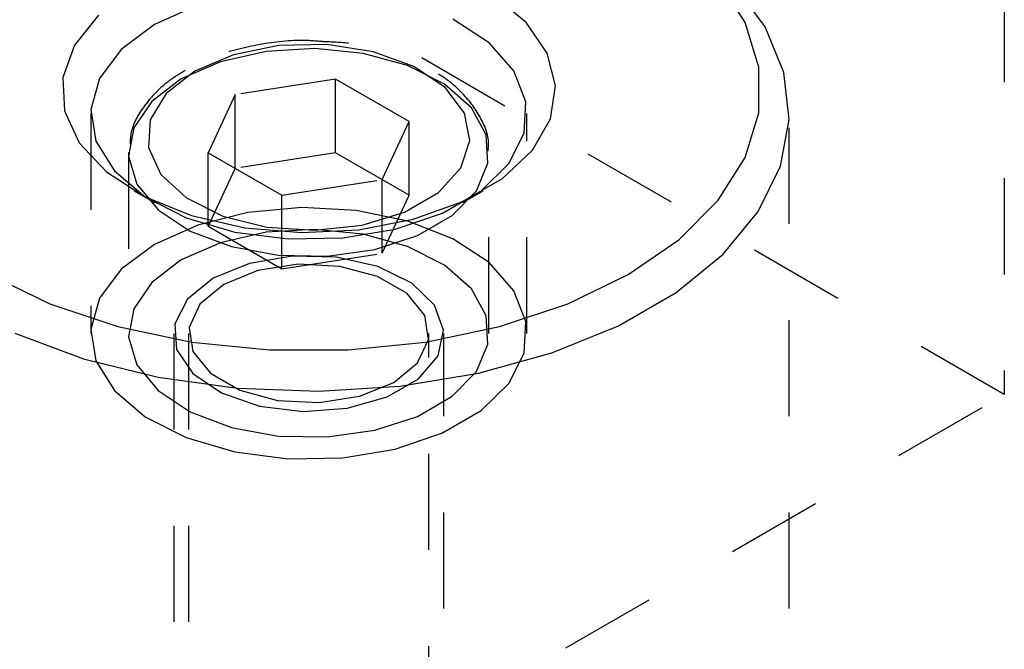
# Model space of a CAD drawing. Header units: inches. Extents: x 1907 to 2452, y -210 to -54.
# Tile 387 of 656: x 1992.17 to 1993.195, y -187.366 to -186.711. Entities that reach past the tile are written whole.
import ezdxf

# ---------------------------------------------------------------- set-up
doc = ezdxf.new("R2010")
doc.units = ezdxf.units.IN
doc.header["$LTSCALE"] = 0.5
doc.header["$MEASUREMENT"] = 0
doc.linetypes.add('HIDDEN', pattern=[0.225, 0.15, -0.075])
doc.layers.add('SID-M-H', color=4, linetype='HIDDEN')

msp = doc.modelspace()

# ---------------------------------------------------------------- linework, layer by layer
at = {"layer": 'SID-M-H'}
for p, q in [((1993.19456, -185.87613), (1993.19456, -187.10094)), ((1993.19456, -187.10094), (1991.78034, -186.28454)), ((1992.92473, -186.71408), (1992.89671, -186.66964)), ((1992.94561, -186.71844), (1992.91233, -186.67341)), ((1992.69684, -186.71393), (1992.66263, -186.68572)), ((1992.35526, -186.69607), (1992.31032, -186.71619)), ((1992.25212, -186.70646), (1992.22691, -186.73766)), ((1992.65839, -186.73518), (1992.62078, -186.71056)), ((1992.31032, -186.71619), (1992.27547, -186.74213)), ((1992.71886, -186.74592), (1992.69684, -186.71393)), ((1992.93896, -186.76066), (1992.92473, -186.71408)), ((1992.96524, -186.76607), (1992.94561, -186.71844)), ((1992.22691, -186.73766), (1992.21485, -186.77138)), ((1992.27547, -186.74213), (1992.25288, -186.77226)), ((1992.43955, -186.73811), (1992.39233, -186.74764)), ((1992.47715, -186.74119), (1992.42635, -186.74421)), ((1992.48954, -186.73703), (1992.43955, -186.73811)), ((1992.52747, -186.7462), (1992.47715, -186.74119)), ((1992.53785, -186.7445), (1992.48954, -186.73703)), ((1992.6842, -186.76444), (1992.65839, -186.73518)), ((1992.39233, -186.74764), (1992.35208, -186.76479)), ((1992.42635, -186.74421), (1992.37885, -186.75502)), ((1992.57358, -186.75886), (1992.52747, -186.7462)), ((1992.58021, -186.75987), (1992.53785, -186.7445)), ((1992.72751, -186.77999), (1992.71886, -186.74592)), ((1992.37885, -186.75502), (1992.33816, -186.77283)), ((1992.61207, -186.77823), (1992.57358, -186.75886)), ((1992.61284, -186.78175), (1992.58021, -186.75987)), ((1992.93896, -186.80795), (1992.93896, -186.76066)), ((1992.21485, -186.77138), (1992.21659, -186.80579)), ((1992.25288, -186.77226), (1992.24399, -186.80469)), ((1992.33816, -186.77283), (1992.30731, -186.79632)), ((1992.35208, -186.76479), (1992.32238, -186.78803)), ((1992.69661, -186.79647), (1992.6842, -186.76444)), ((1992.97063, -186.81493), (1992.96524, -186.76607)), ((1992.49876, -186.77293), (1992.3942, -186.78911)), ((1992.57531, -186.81712), (1992.49876, -186.77293)), ((1992.49876, -186.84948), (1992.49876, -186.77293)), ((1992.64007, -186.80288), (1992.61207, -186.77823)), ((1992.63284, -186.80822), (1992.61284, -186.78175)), ((1992.72231, -186.81429), (1992.72751, -186.77999)), ((1992.32238, -186.78803), (1992.30586, -186.81528)), ((1992.3942, -186.78911), (1992.36618, -186.84947)), ((1992.3942, -186.86566), (1992.3942, -186.78911)), ((1992.30731, -186.79632), (1992.28858, -186.82374)), ((1992.65552, -186.83098), (1992.64007, -186.80288)), ((1992.69482, -186.82929), (1992.69661, -186.79647)), ((1992.21659, -186.80579), (1992.23202, -186.83905)), ((1992.24388, -186.8088), (1992.24388, -187.03743)), ((1992.24399, -186.80469), (1992.24934, -186.83737)), ((1992.63844, -186.83692), (1992.63284, -186.80822)), ((1992.69762, -187.03743), (1992.69762, -186.8088)), ((1992.92473, -186.85453), (1992.93896, -186.80795)), ((1992.97075, -188.72359), (1992.97075, -186.8088)), ((1992.28858, -186.82374), (1992.28336, -186.85306)), ((1992.30586, -186.81528), (1992.30399, -186.84414)), ((1992.54729, -186.87748), (1992.57531, -186.81712)), ((1992.57531, -186.89367), (1992.57531, -186.81712)), ((1992.70355, -186.84697), (1992.72231, -186.81429)), ((1992.96165, -186.86361), (1992.97063, -186.81493)), ((1992.65726, -186.86044), (1992.65552, -186.83098)), ((1992.67896, -186.86081), (1992.69482, -186.82929)), ((1992.23202, -186.83905), (1992.26033, -186.86936)), ((1992.24934, -186.83737), (1992.2686, -186.86826)), ((1992.30399, -186.84414), (1992.31693, -186.87204)), ((1992.62914, -186.86529), (1992.63844, -186.83692)), ((1992.28325, -186.84937), (1992.28325, -187.03743)), ((1992.28336, -186.85306), (1992.29203, -186.88211)), ((1992.36618, -186.84947), (1992.44273, -186.89366)), ((1992.36618, -186.92602), (1992.36618, -186.84947)), ((1992.49876, -186.84948), (1992.3942, -186.86566)), ((1992.57531, -186.89367), (1992.49876, -186.84948)), ((1992.65825, -187.03743), (1992.65825, -186.84937)), ((1992.67224, -186.87628), (1992.70355, -186.84697)), ((1992.89671, -186.89897), (1992.92473, -186.85453)), ((1992.64517, -186.88908), (1992.65726, -186.86044)), ((1992.65001, -186.88907), (1992.67896, -186.86081)), ((1992.93854, -186.91071), (1992.96165, -186.86361)), ((1992.26033, -186.86936), (1992.29998, -186.89508)), ((1992.2686, -186.86826), (1992.30057, -186.89541)), ((1992.31693, -186.87204), (1992.34355, -186.89649)), ((1992.3942, -186.86566), (1992.36618, -186.92602)), ((1992.60577, -186.89082), (1992.62914, -186.86529)), ((1992.29203, -186.88211), (1992.31396, -186.90873)), ((1992.44273, -186.89366), (1992.54729, -186.87748)), ((1992.54729, -186.95404), (1992.54729, -186.87748)), ((1992.63007, -186.90062), (1992.67224, -186.87628)), ((1992.28908, -186.88914), (1992.3103, -186.90139)), ((1992.29998, -186.89508), (1992.34884, -186.91483)), ((1992.30057, -186.89541), (1992.34323, -186.91712)), ((1992.44273, -186.97021), (1992.44273, -186.89366)), ((1992.54729, -186.95404), (1992.57531, -186.89367)), ((1992.5704, -186.91124), (1992.60577, -186.89082)), ((1992.6098, -186.91229), (1992.65001, -186.88907)), ((1992.62015, -186.91477), (1992.64517, -186.88908)), ((1992.63119, -186.90139), (1992.65241, -186.88914)), ((1992.34355, -186.89649), (1992.38146, -186.91532)), ((1992.5793, -186.9187), (1992.63007, -186.90062)), ((1992.85575, -186.93993), (1992.89671, -186.89897)), ((1992.31396, -186.90873), (1992.34752, -186.93095)), ((1992.34884, -186.91483), (1992.40426, -186.92754)), ((1992.40745, -186.91166), (1992.35526, -186.9247)), ((1992.38146, -186.91532), (1992.42731, -186.92687)), ((1992.46362, -186.90653), (1992.40745, -186.91166)), ((1992.52024, -186.90962), (1992.46362, -186.90653)), ((1992.57374, -186.92074), (1992.52024, -186.90962)), ((1992.52617, -186.92474), (1992.5704, -186.91124)), ((1992.56085, -186.929), (1992.6098, -186.91229)), ((1992.58404, -186.93562), (1992.62015, -186.91477)), ((1992.90198, -186.95489), (1992.93854, -186.91071)), ((1992.35526, -186.9247), (1992.31032, -186.94482)), ((1992.34323, -186.91712), (1992.3939, -186.93203)), ((1992.36618, -186.92602), (1992.44273, -186.97021)), ((1992.47702, -186.93011), (1992.52617, -186.92474)), ((1992.52269, -186.92953), (1992.5793, -186.9187)), ((1992.62078, -186.93919), (1992.57374, -186.92074)), ((1992.34752, -186.93095), (1992.39022, -186.94712)), ((1992.42635, -186.93227), (1992.37885, -186.94308)), ((1992.3939, -186.93203), (1992.4494, -186.93919)), ((1992.40426, -186.92754), (1992.46327, -186.93253)), ((1992.47715, -186.92925), (1992.42635, -186.93227)), ((1992.42731, -186.92687), (1992.47702, -186.93011)), ((1992.46327, -186.93253), (1992.52269, -186.92953)), ((1992.52747, -186.93426), (1992.47715, -186.92925)), ((1992.50624, -186.93816), (1992.56085, -186.929)), ((1992.57358, -186.94692), (1992.52747, -186.93426)), ((1992.53953, -186.95006), (1992.58404, -186.93562)), ((1992.31032, -186.94482), (1992.27547, -186.97076)), ((1992.37885, -186.94308), (1992.33816, -186.96089)), ((1992.4494, -186.93919), (1992.50624, -186.93816)), ((1992.61207, -186.96629), (1992.57358, -186.94692)), ((1992.65839, -186.96382), (1992.62078, -186.93919)), ((1992.80309, -186.97616), (1992.85575, -186.93993)), ((1992.39022, -186.94712), (1992.43889, -186.95604)), ((1992.45337, -186.95694), (1992.40904, -186.96456)), ((1992.43889, -186.95604), (1992.48992, -186.95704)), ((1992.44273, -186.97021), (1992.54729, -186.95404)), ((1992.49958, -186.95805), (1992.45337, -186.95694)), ((1992.48992, -186.95704), (1992.53953, -186.95006)), ((1992.85301, -186.99486), (1992.90198, -186.95489)), ((1992.33816, -186.96089), (1992.30731, -186.98438)), ((1992.40904, -186.96456), (1992.3714, -186.98008)), ((1992.45985, -186.96554), (1992.41792, -186.97203)), ((1992.5031, -186.96773), (1992.45985, -186.96554)), ((1992.54267, -186.96775), (1992.49958, -186.95805)), ((1992.64007, -186.99094), (1992.61207, -186.96629)), ((1992.6842, -186.99307), (1992.65839, -186.96382)), ((1992.13841, -186.97616), (1992.20116, -187.00656)), ((1992.27547, -186.97076), (1992.25288, -187.00089)), ((1992.41792, -186.97203), (1992.38236, -186.98641)), ((1992.54244, -186.97832), (1992.5031, -186.96773)), ((1992.57796, -186.98501), (1992.54267, -186.96775)), ((1992.74033, -187.00656), (1992.80309, -186.97616)), ((1992.30731, -186.98438), (1992.28858, -187.0118)), ((1992.3714, -186.98008), (1992.34452, -187.00181)), ((1992.38236, -186.98641), (1992.35746, -187.00693)), ((1992.57314, -186.99604), (1992.54244, -186.97832)), ((1992.60163, -187.00795), (1992.57796, -186.98501)), ((1992.59149, -187.01875), (1992.57314, -186.99604)), ((1992.65552, -187.01904), (1992.64007, -186.99094)), ((1992.69661, -187.02511), (1992.6842, -186.99307)), ((1992.79304, -187.02948), (1992.85301, -186.99486)), ((1992.20116, -187.00656), (1992.27212, -187.03021)), ((1992.25288, -187.00089), (1992.24399, -187.03332)), ((1992.34452, -187.00181), (1992.33132, -187.0274)), ((1992.35746, -187.00693), (1992.34622, -187.03114)), ((1992.61113, -187.03408), (1992.60163, -187.00795)), ((1992.66938, -187.03021), (1992.74033, -187.00656)), ((1992.28858, -187.0118), (1992.28336, -187.04113)), ((1992.59527, -187.04372), (1992.59149, -187.01875)), ((1992.33132, -187.0274), (1992.33324, -187.05408)), ((1992.65726, -187.0485), (1992.65552, -187.01904)), ((1992.69482, -187.05792), (1992.69661, -187.02511)), ((1992.16496, -187.03717), (1992.23622, -187.06372)), ((1992.24399, -187.03332), (1992.24934, -187.066)), ((1992.27212, -187.03021), (1992.3491, -187.04638)), ((1992.33025, -187.03743), (1992.33025, -188.72359)), ((1992.34575, -187.03743), (1992.34575, -188.26256)), ((1992.34622, -187.03114), (1992.35001, -187.05611)), ((1992.59239, -187.04638), (1992.66938, -187.03021)), ((1992.59575, -188.26256), (1992.59575, -187.03743)), ((1992.6054, -187.06057), (1992.61113, -187.03408)), ((1992.61125, -188.72359), (1992.61125, -187.03743)), ((1992.7238, -187.05774), (1992.79304, -187.02948)), ((1992.28336, -187.04113), (1992.29203, -187.07018)), ((1992.3491, -187.04638), (1992.42978, -187.0546)), ((1992.51171, -187.0546), (1992.59239, -187.04638)), ((1992.58403, -187.06793), (1992.59527, -187.04372)), ((1992.64517, -187.07714), (1992.65726, -187.0485)), ((1992.33324, -187.05408), (1992.35005, -187.07895)), ((1992.35001, -187.05611), (1992.36835, -187.07882)), ((1992.42978, -187.0546), (1992.51171, -187.0546)), ((1992.64728, -187.07885), (1992.7238, -187.05774)), ((1992.67896, -187.08944), (1992.69482, -187.05792)), ((1992.23622, -187.06372), (1992.31422, -187.08293)), ((1992.24934, -187.066), (1992.2686, -187.09689)), ((1992.55913, -187.08846), (1992.58403, -187.06793)), ((1992.58509, -187.08456), (1992.6054, -187.06057)), ((1992.29203, -187.07018), (1992.31396, -187.0968)), ((1992.35005, -187.07895), (1992.37994, -187.09932)), ((1992.36835, -187.07882), (1992.39905, -187.09654)), ((1992.56569, -187.09219), (1992.64728, -187.07885)), ((1992.62015, -187.10283), (1992.64517, -187.07714)), ((1992.31422, -187.08293), (1992.39672, -187.09426)), ((1992.52357, -187.10283), (1992.55913, -187.08846)), ((1992.55239, -187.10344), (1992.58509, -187.08456)), ((1992.65001, -187.1177), (1992.67896, -187.08944)), ((1992.2686, -187.09689), (1992.30057, -187.12404)), ((1992.31396, -187.0968), (1992.34752, -187.11901)), ((1992.37994, -187.09932), (1992.41967, -187.11299)), ((1992.39672, -187.09426), (1992.48136, -187.09738)), ((1992.39905, -187.09654), (1992.43839, -187.10713)), ((1992.48136, -187.09738), (1992.56569, -187.09219)), ((1992.04551, -187.76428), (1993.19456, -187.10094)), ((1992.43839, -187.10713), (1992.48164, -187.10932)), ((1992.48164, -187.10932), (1992.52357, -187.10283)), ((1992.51084, -187.11517), (1992.55239, -187.10344)), ((1992.58404, -187.12368), (1992.62015, -187.10283)), ((1992.34752, -187.11901), (1992.39022, -187.13518)), ((1992.41967, -187.11299), (1992.46494, -187.11847)), ((1992.46494, -187.11847), (1992.51084, -187.11517)), ((1992.6098, -187.14092), (1992.65001, -187.1177)), ((1992.30057, -187.12404), (1992.34323, -187.14575)), ((1992.53953, -187.13813), (1992.58404, -187.12368)), ((1992.39022, -187.13518), (1992.43889, -187.1441)), ((1992.48992, -187.1451), (1992.53953, -187.13813)), ((1992.56085, -187.15763), (1992.6098, -187.14092)), ((1992.34323, -187.14575), (1992.3939, -187.16066)), ((1992.43889, -187.1441), (1992.48992, -187.1451)), ((1992.3939, -187.16066), (1992.4494, -187.16782)), ((1992.50624, -187.16679), (1992.56085, -187.15763)), ((1992.4494, -187.16782), (1992.50624, -187.16679))]:
    msp.add_line(p, q, dxfattribs=at)
for points, knots in [([(1992.48643, -186.73411), (1992.4801, -186.73356), (1992.4578, -186.73161), (1992.41911, -186.73624), (1992.37607, -186.74667), (1992.35288, -186.75842), (1992.34224, -186.76382)], [0, 0, 0, 0, 0.1219484, 0.4294864, 0.7381575, 1, 1, 1, 1]), ([(1992.65721, -186.84803), (1992.6575, -186.84608), (1992.65929, -186.83397), (1992.65006, -186.81185), (1992.6307, -186.78523), (1992.60034, -186.76268), (1992.56135, -186.7457), (1992.52201, -186.73561), (1992.49615, -186.73452), (1992.48643, -186.73411)], [0, 0, 0, 0, 0.0317377, 0.1966121, 0.3612686, 0.5335835, 0.7121662, 0.8918412, 1, 1, 1, 1]), ([(1992.34224, -186.76382), (1992.33614, -186.76764), (1992.31842, -186.77876), (1992.29799, -186.80072), (1992.28452, -186.82586), (1992.28484, -186.84139), (1992.28495, -186.84695)], [0, 0, 0, 0, 0.1819099, 0.5283924, 0.8312305, 1, 1, 1, 1])]:
    msp.add_open_spline(points, degree=3, knots=knots, dxfattribs=at)

doc.saveas('drawing.dxf')
